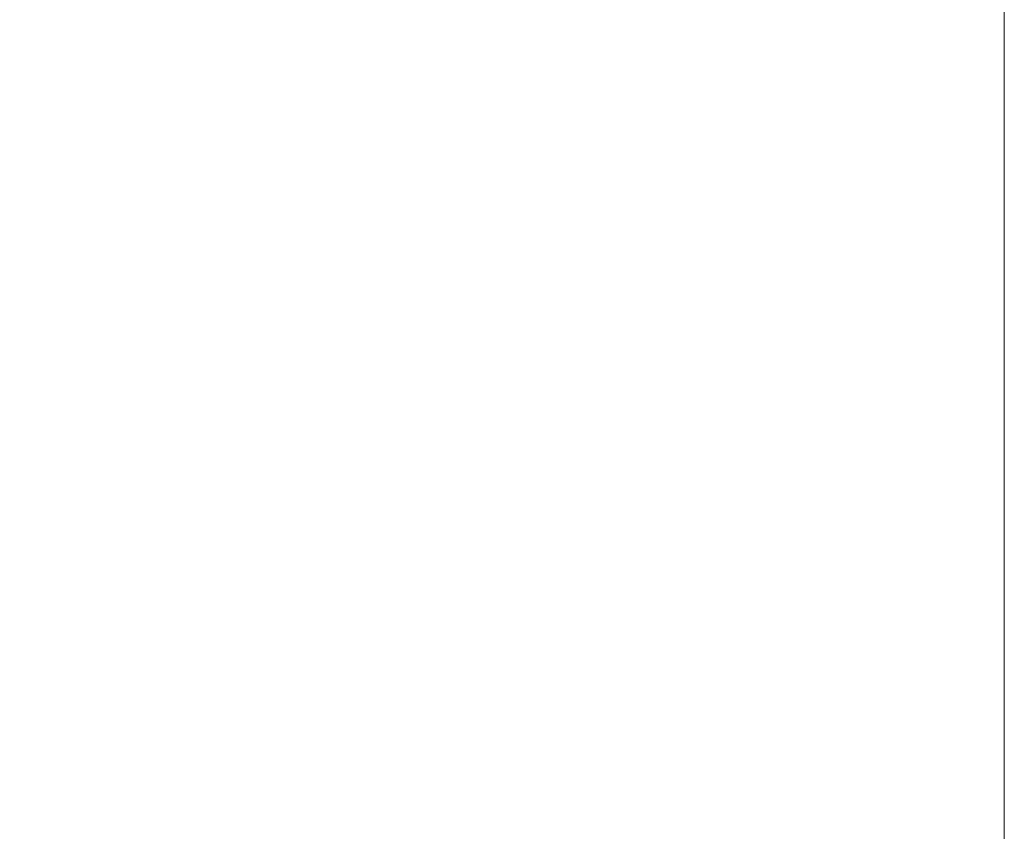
# Model space of a CAD drawing. Header units: millimetres. Extents: x 786 to 42540, y -7760 to 3796.
# Tile 1050 of 1056: x 42437.52 to 42440.27, y -2617.91 to -2615.64. Entities that reach past the tile are written whole.
import ezdxf

# ---------------------------------------------------------------- set-up
doc = ezdxf.new("R2010")
doc.units = ezdxf.units.MM
doc.layers.add('A-DETL-GENF', color=7, linetype='Continuous', lineweight=13)
doc.layers.add('A-FLOR-PATT', color=7, linetype='Continuous', lineweight=25)

# ---------------------------------------------------------------- blocks, each defined once
blk = doc.blocks.new('Линия разрыва - М 1_50-7673836-Разрез по Рампе Р1_фрагмент пола')
at = {"layer": 'A-DETL-GENF', "lineweight": 5}
blk.add_line((83800, 245), (83800, -2890), dxfattribs=at)

msp = doc.modelspace()

# ---------------------------------------------------------------- hatches: boundary and pattern name
at = {"layer": 'A-FLOR-PATT', "lineweight": 5}
h = msp.add_hatch(dxfattribs=at)
h.set_pattern_fill('FP_11', color=256, style=0, pattern_type=2)
h.set_pattern_definition([(45, (48694.2, -5700), (-212.132, 212.132), []), (45, (48694.2, -5558.6), (-212.132, 212.132), [])])
h.paths.add_polyline_path([(29390.2706, -4967.811), (37190.2706, -3563.811), (37190.2706, -3513.0075), (29390.2706, -4917.0075)])
h.paths.add_polyline_path([(37240.2706, -3554.811), (42440.2706, -2618.811), (42440.2706, -2568.0075), (37240.2706, -3504.0075), (37240.2706, -3533.6146)])

# ---------------------------------------------------------------- block references
at = {"layer": 'A-DETL-GENF'}
msp.add_blockref('Линия разрыва - М 1_50-7673836-Разрез по Рампе Р1_фрагмент пола', (-41359.7294, 0), dxfattribs=at)

doc.saveas('drawing.dxf')
